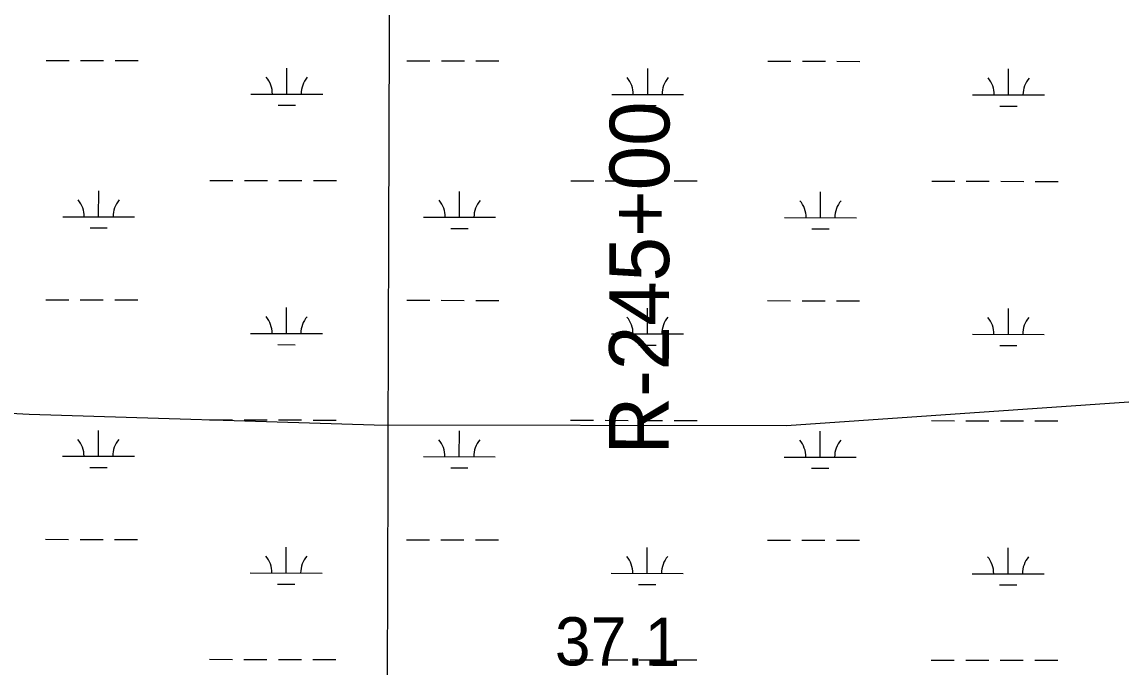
# Model space of a CAD drawing. Extents: x 3148686 to 3186545, y 916144 to 941516.
# Drawn here: x 3175944 to 3177474, y 933905 to 934803 of the extents above; entities that cross this region are included whole.
import ezdxf

# ---------------------------------------------------------------- set-up
doc = ezdxf.new("R2010")
doc.units = 0
for name, color, linetype in [('V-GRID-MAJR', 7, 'Continuous'), ('V-RIVR-RANG', 7, 'Continuous'), ('V-RIVR-RANG-IDEN', 7, 'Continuous'), ('V-TOPO-SHOR', 7, 'Continuous'), ('V-WETL-SWMP', 7, 'Continuous')]:
    doc.layers.add(name, color=color, linetype=linetype)

msp = doc.modelspace()

# ---------------------------------------------------------------- linework, layer by layer
at = {"layer": 'V-GRID-MAJR'}
msp.add_spline([(3176416.137, 921480.253), (3176433.767, 927540.657), (3176451.404, 933603.671), (3176469.041, 939666.734), (3176469.048, 939669.295)], degree=3, dxfattribs=at)
at = {"layer": 'V-TOPO-SHOR'}
msp.add_lwpolyline([(3169144.943509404, 934229.2958422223), (3169216.6441506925, 934257.8885093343), (3169352.8330846, 934272.0791315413), (3170377.720348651, 934270.9993656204), (3172534.9854322, 934254.3924840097), (3172900.512217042, 934261.1744364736), (3173000.8659319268, 934275.4028127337), (3173108.3640381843, 934268.1225067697), (3174298.078208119, 934252.5349845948), (3175136.6223332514, 934251.6515397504), (3175409.0077518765, 934287.19982797), (3175953.6728777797, 934257.9577911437), (3176433.8497110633, 934243.1177992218), (3177007.2132154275, 934242.5137343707), (3177523.2781234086, 934277.805295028), (3177924.6325764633, 934277.3824496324), (3179171.6981984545, 934276.0686085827), (3179501.3973150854, 934290.0553589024), (3179544.392027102, 934282.8430102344), (3179558.6959114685, 934254.1597333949), (3179585.539000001, 934211.6259999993)], dxfattribs=at)
at = {"layer": 'V-WETL-SWMP'}
for p, q in [((3175977.3448002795, 934749.5479891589), (3176009.344778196, 934749.5142706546)), ((3176025.3447671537, 934749.497411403), (3176057.3447450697, 934749.4636928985)), ((3176073.344734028, 934749.4468336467), (3176105.3447119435, 934749.4131151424)), ((3176479.2524539, 934749.0191270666), (3176511.252431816, 934748.9854085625)), ((3176527.252420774, 934748.9685493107), (3176559.25239869, 934748.9348308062)), ((3176575.2523876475, 934748.9179715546), (3176607.252365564, 934748.8842530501)), ((3176981.16010752, 934748.4902649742), (3177013.1600854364, 934748.4565464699)), ((3177029.160074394, 934748.4396872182), (3177061.16005231, 934748.4059687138)), ((3177077.1600412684, 934748.389109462), (3177109.160019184, 934748.3553909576)), ((3176312.1396576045, 934702.7651943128), (3176312.177581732, 934738.7651699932)), ((3176814.047311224, 934702.2363322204), (3176814.0852353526, 934738.2363079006)), ((3177315.954964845, 934701.7074701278), (3177315.9928889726, 934737.7074458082)), ((3176262.1396921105, 934702.8178794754), (3176362.1396230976, 934702.7125091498)), ((3176764.047345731, 934702.2890173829), (3176864.047276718, 934702.1836470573)), ((3177265.954999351, 934701.7601552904), (3177365.954930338, 934701.6547849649)), ((3176300.123410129, 934687.3468491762), (3176324.1233935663, 934687.3215602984)), ((3176802.0310637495, 934686.8179870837), (3176826.031047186, 934686.7926982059)), ((3177303.9387173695, 934686.2891249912), (3177327.938700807, 934686.2638361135)), ((3176205.1692427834, 934582.8068572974), (3176237.1692206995, 934582.7731387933)), ((3176253.1692096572, 934582.7562795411), (3176285.1691875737, 934582.722561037)), ((3176301.1691765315, 934582.7057017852), (3176333.1691544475, 934582.6719832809)), ((3176349.1691434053, 934582.6551240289), (3176381.1691213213, 934582.6214055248)), ((3176707.076896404, 934582.2779952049), (3176739.0768743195, 934582.2442767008)), ((3176755.0768632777, 934582.2274174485), (3176787.0768411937, 934582.1936989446)), ((3176803.0768301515, 934582.1768396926), (3176835.0768080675, 934582.1431211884)), ((3176851.0767970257, 934582.1262619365), (3176883.0767749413, 934582.0925434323)), ((3177208.984550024, 934581.7491331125), (3177240.98452794, 934581.7154146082)), ((3177256.9845168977, 934581.698555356), (3177288.984494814, 934581.6648368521)), ((3177304.984483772, 934581.6479776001), (3177336.984461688, 934581.614259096)), ((3177352.984450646, 934581.597399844), (3177384.9844285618, 934581.5636813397)), ((3176050.5238954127, 934532.2277856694), (3176050.5618195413, 934568.2277613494)), ((3176552.4315490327, 934531.6989235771), (3176552.469473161, 934567.6988992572)), ((3177054.339202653, 934531.1700614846), (3177054.3771267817, 934567.1700371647)), ((3176000.523929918, 934532.2804708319), (3176100.5238609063, 934532.1751005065)), ((3176502.431583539, 934531.7516087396), (3176602.4315145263, 934531.6462384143)), ((3177004.3392371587, 934531.2227466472), (3177104.3391681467, 934531.1173763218)), ((3176038.5076479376, 934516.8094405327), (3176062.5076313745, 934516.7841516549)), ((3176540.4153015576, 934516.2805784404), (3176564.4152849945, 934516.2552895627)), ((3177042.322955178, 934515.751716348), (3177066.322938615, 934515.7264274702)), ((3175976.994344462, 934416.8732138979), (3176008.994322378, 934416.8394953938)), ((3176024.994311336, 934416.822636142), (3176056.9942892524, 934416.7889176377)), ((3176072.9942782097, 934416.7720583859), (3176104.9942561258, 934416.7383398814)), ((3176478.901998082, 934416.3443518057), (3176510.9019759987, 934416.3106333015)), ((3176526.9019649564, 934416.2937740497), (3176558.901942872, 934416.2600555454)), ((3176574.9019318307, 934416.2431962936), (3176606.901909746, 934416.2094777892)), ((3176980.8096517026, 934415.8154897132), (3177012.8096296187, 934415.781771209)), ((3177028.8096185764, 934415.7649119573), (3177060.809596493, 934415.7311934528)), ((3177076.80958545, 934415.7143342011), (3177108.8095633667, 934415.6806156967)), ((3176311.7892017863, 934370.0904190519), (3176311.827125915, 934406.0903947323)), ((3176813.6968554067, 934369.5615569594), (3176813.734779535, 934405.5615326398)), ((3177315.6045090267, 934369.0326948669), (3177315.6424331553, 934405.0326705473)), ((3176261.7892362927, 934370.1431042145), (3176361.7891672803, 934370.0377338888)), ((3176763.696889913, 934369.6142421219), (3176863.6968209, 934369.5088717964)), ((3177265.604543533, 934369.0853800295), (3177365.604474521, 934368.9800097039)), ((3176299.772954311, 934354.6720739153), (3176323.772937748, 934354.6467850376)), ((3176801.6806079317, 934354.1432118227), (3176825.6805913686, 934354.1179229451)), ((3177303.588261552, 934353.6143497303), (3177327.5882449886, 934353.5890608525)), ((3176204.8187869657, 934250.1320820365), (3176236.8187648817, 934250.0983635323)), ((3176252.8187538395, 934250.0815042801), (3176284.818731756, 934250.0477857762)), ((3176300.8187207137, 934250.0309265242), (3176332.8186986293, 934249.99720802)), ((3176348.818687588, 934249.9803487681), (3176380.8186655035, 934249.9466302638)), ((3176706.726440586, 934249.603219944), (3176738.7264185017, 934249.5695014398)), ((3176754.72640746, 934249.5526421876), (3176786.726385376, 934249.5189236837)), ((3176802.7263743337, 934249.5020644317), (3176834.72635225, 934249.4683459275)), ((3176850.726341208, 934249.4514866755), (3176882.726319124, 934249.4177681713)), ((3177208.6340942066, 934249.0743578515), (3177240.634072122, 934249.0406393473)), ((3177256.63406108, 934249.0237800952), (3177288.6340389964, 934248.9900615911)), ((3177304.634027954, 934248.9732023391), (3177336.6340058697, 934248.939483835)), ((3177352.6339948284, 934248.922624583), (3177384.633972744, 934248.8889060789)), ((3176050.173439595, 934199.5530104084), (3176050.211363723, 934235.5529860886)), ((3176552.081093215, 934199.0241483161), (3176552.1190173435, 934235.0241239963)), ((3177053.9887468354, 934198.4952862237), (3177054.0266709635, 934234.4952619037)), ((3176000.1734741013, 934199.6056955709), (3176100.1734050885, 934199.5003252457)), ((3176502.081127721, 934199.0768334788), (3176602.081058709, 934198.9714631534)), ((3177003.988781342, 934198.5479713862), (3177103.988712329, 934198.4426010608)), ((3176038.15719212, 934184.1346652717), (3176062.1571755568, 934184.1093763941)), ((3176540.0648457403, 934183.6058031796), (3176564.0648291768, 934183.5805143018)), ((3177041.9724993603, 934183.076941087), (3177065.972482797, 934183.0516522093)), ((3175976.6438886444, 934084.1984386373), (3176008.6438665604, 934084.1647201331)), ((3176024.643855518, 934084.1478608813), (3176056.643833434, 934084.1141423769)), ((3176072.643822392, 934084.0972831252), (3176104.6438003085, 934084.0635646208)), ((3176478.5515422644, 934083.669576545), (3176510.551520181, 934083.6358580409)), ((3176526.5515091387, 934083.6189987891), (3176558.551487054, 934083.5852802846)), ((3176574.5514760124, 934083.568421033), (3176606.5514539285, 934083.5347025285)), ((3176980.459195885, 934083.1407144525), (3177012.459173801, 934083.1069959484)), ((3177028.4591627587, 934083.0901366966), (3177060.4591406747, 934083.0564181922)), ((3177076.4591296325, 934083.0395589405), (3177108.459107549, 934083.005840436)), ((3176311.4387459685, 934037.4156437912), (3176311.476670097, 934073.4156194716)), ((3176813.3463995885, 934036.8867816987), (3176813.384323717, 934072.886757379)), ((3177315.254053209, 934036.3579196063), (3177315.2919773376, 934072.3578952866)), ((3176261.4387804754, 934037.4683289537), (3176361.438711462, 934037.3629586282)), ((3176763.3464340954, 934036.9394668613), (3176863.3463650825, 934036.8340965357)), ((3177265.254087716, 934036.4106047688), (3177365.2540187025, 934036.3052344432)), ((3176299.422498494, 934021.9972986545), (3176323.4224819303, 934021.9720097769)), ((3176801.330152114, 934021.4684365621), (3176825.3301355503, 934021.4431476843)), ((3177303.2378057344, 934020.9395744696), (3177327.237789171, 934020.9142855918)), ((3176204.4683311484, 933917.4573067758), (3176236.468309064, 933917.4235882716)), ((3176252.4682980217, 933917.4067290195), (3176284.468275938, 933917.3730105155)), ((3176300.468264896, 933917.3561512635), (3176332.468242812, 933917.3224327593)), ((3176348.4682317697, 933917.3055735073), (3176380.4682096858, 933917.2718550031)), ((3176706.375984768, 933916.9284446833), (3176738.3759626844, 933916.8947261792)), ((3176754.375951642, 933916.877866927), (3176786.3759295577, 933916.8441484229)), ((3176802.3759185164, 933916.827289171), (3176834.375896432, 933916.7935706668)), ((3176850.37588539, 933916.7767114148), (3176882.375863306, 933916.7429929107)), ((3177208.283638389, 933916.3995825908), (3177240.2836163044, 933916.3658640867)), ((3177256.283605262, 933916.3490048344), (3177288.2835831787, 933916.3152863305)), ((3177304.2835721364, 933916.2984270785), (3177336.2835500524, 933916.2647085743)), ((3177352.28353901, 933916.2478493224), (3177384.283516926, 933916.2141308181))]:
    msp.add_line(p, q, dxfattribs=at)
for centre, radius, start, end in [((3176256.8972598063, 934703.2982068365), 35.24628790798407, 359.16780716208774, 40.71146549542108), ((3176367.3830557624, 934703.1817875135), 35.246287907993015, 139.1678041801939, 180.71146251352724), ((3176758.8049134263, 934702.769344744), 35.24628790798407, 359.16780716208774, 40.71146549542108), ((3176869.290709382, 934702.652925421), 35.246287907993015, 139.1678041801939, 180.71146251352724), ((3177260.7125670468, 934702.2404826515), 35.24628790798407, 359.16780716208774, 40.71146549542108), ((3177371.198363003, 934702.1240633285), 35.246287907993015, 139.1678041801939, 180.71146251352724), ((3175995.281497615, 934532.7607981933), 35.24628790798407, 359.16780716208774, 40.71146549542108), ((3176105.7672935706, 934532.6443788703), 35.246287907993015, 139.1678041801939, 180.71146251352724), ((3176497.1891512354, 934532.231936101), 35.24628790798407, 359.16780716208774, 40.71146549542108), ((3176607.674947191, 934532.115516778), 35.246287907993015, 139.1678041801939, 180.71146251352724), ((3176999.0968048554, 934531.7030740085), 35.24628790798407, 359.16780716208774, 40.71146549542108), ((3177109.582600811, 934531.5866546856), 35.246287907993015, 139.1678041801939, 180.71146251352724), ((3176256.5468039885, 934370.6234315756), 35.24628790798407, 359.16780716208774, 40.71146549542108), ((3176367.032599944, 934370.5070122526), 35.246287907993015, 139.1678041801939, 180.71146251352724), ((3176758.454457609, 934370.0945694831), 35.24628790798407, 359.16780716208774, 40.71146549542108), ((3176868.940253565, 934369.97815016), 35.246287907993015, 139.1678041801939, 180.71146251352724), ((3177260.362111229, 934369.5657073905), 35.24628790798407, 359.16780716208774, 40.71146549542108), ((3177370.8479071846, 934369.4492880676), 35.246287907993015, 139.1678041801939, 180.71146251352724), ((3175994.931041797, 934200.0860229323), 35.24628790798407, 359.16780716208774, 40.71146549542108), ((3176105.416837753, 934199.9696036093), 35.246287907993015, 139.1678041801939, 180.71146251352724), ((3176496.8386954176, 934199.55716084), 35.24628790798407, 359.16780716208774, 40.71146549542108), ((3176607.3244913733, 934199.4407415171), 35.246287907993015, 139.1678041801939, 180.71146251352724), ((3176998.7463490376, 934199.0282987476), 35.24628790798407, 359.16780716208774, 40.71146549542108), ((3177109.2321449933, 934198.9118794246), 35.246287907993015, 139.1678041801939, 180.71146251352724), ((3176256.1963481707, 934037.9486563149), 35.24628790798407, 359.16780716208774, 40.71146549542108), ((3176366.6821441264, 934037.8322369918), 35.246287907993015, 139.1678041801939, 180.71146251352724), ((3176758.104001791, 934037.4197942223), 35.24628790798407, 359.16780716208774, 40.71146549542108), ((3176868.589797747, 934037.3033748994), 35.246287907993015, 139.1678041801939, 180.71146251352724), ((3177260.011655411, 934036.8909321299), 35.24628790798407, 359.16780716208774, 40.71146549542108), ((3177370.497451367, 934036.7745128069), 35.246287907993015, 139.1678041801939, 180.71146251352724)]:
    msp.add_arc(centre, radius, start, end, dxfattribs=at)

# ---------------------------------------------------------------- texts
at = {"layer": 'V-RIVR-RANG'}
msp.add_text('37.1', height=67, rotation=359.71832571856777, dxfattribs=at).set_placement((3176684.7499439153, 933909.0652816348))
at = {"layer": 'V-RIVR-RANG-IDEN'}
msp.add_text('R-245+00', height=82.999998, rotation=89.85735073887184, dxfattribs=at).set_placement((3176843.1210000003, 934201.897))

doc.saveas('drawing.dxf')
